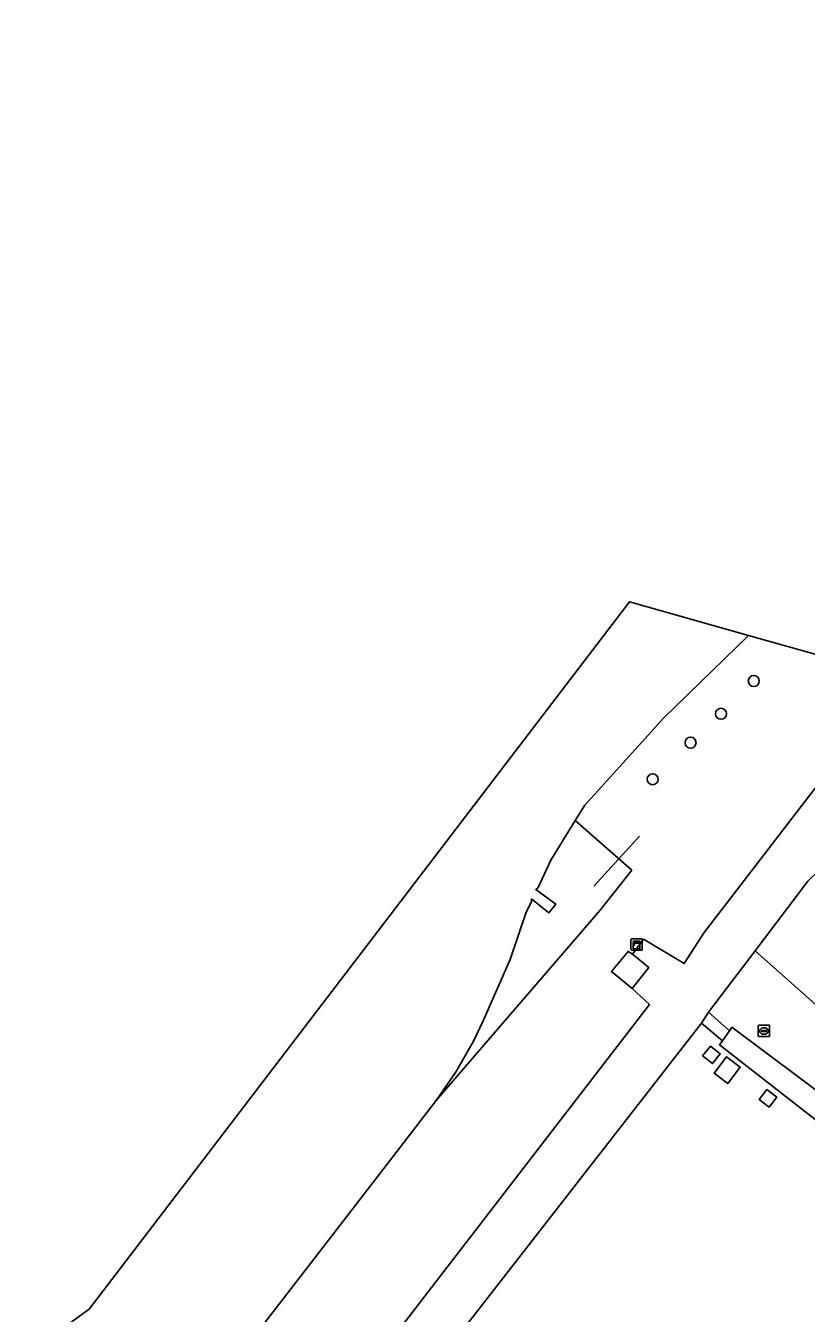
# Model space of a CAD drawing. Extents: x 162396 to 163643, y 386452 to 387406.
# Drawn here: x 163017.2 to 163086.4, y 387236.8 to 387350.9 of the extents above; entities that cross this region are included whole.
import ezdxf

# ---------------------------------------------------------------- set-up
doc = ezdxf.new("R2010")
doc.units = 0
for name, color, linetype in [('IMGEO_Boom', 7, 'Continuous'), ('IMGEO_Duiker', 7, 'Continuous'), ('IMGEO_Grasland_overig', 7, 'Continuous'), ('IMGEO_Groenvoorziening', 7, 'Continuous'), ('IMGEO_Kast', 7, 'Continuous'), ('IMGEO_Lage_trafo', 7, 'Continuous'), ('IMGEO_Loofbos', 7, 'Continuous'), ('IMGEO_Meer_plas_ven_vijver', 7, 'Continuous'), ('IMGEO_Rioolput', 7, 'Continuous'), ('IMGEO_Terreindeel_gesloten', 7, 'Continuous'), ('IMGEO_Terreindeel_open', 7, 'Continuous')]:
    doc.layers.add(name, color=color, linetype=linetype)

msp = doc.modelspace()

# ---------------------------------------------------------------- linework, layer by layer
at = {"layer": 'IMGEO_Boom'}
for centre in [(163081.74, 387292.83), (163078.83, 387289.92), (163076.14, 387287.36), (163072.78, 387284.12)]:
    msp.add_circle(centre, 0.489, dxfattribs=at)
at = {"layer": 'IMGEO_Duiker'}
msp.add_lwpolyline([(163071.62, 387279.07), (163068.19, 387275.32), (163067.57, 387274.64)], dxfattribs=at)
at = {"layer": 'IMGEO_Grasland_overig'}
for points in [[(163103.73, 387305.52), (163088.07, 387284.49), (163077.36, 387270.55), (163075.58, 387267.78), (163071.97, 387269.94), (163070.99, 387268.62), (163072.43, 387267.44), (163070.97, 387265.57), (163072.49, 387264.15), (163047.55, 387231.77), (163035.33, 387216.27), (163024.19, 387200.91), (163023.83, 387200.38), (163019.92, 387193.6), (163019.64, 387193.12), (163022.74, 387191.08), (163024.6, 387193.91)], [(163028.86, 387200.01), (163029.61, 387201.04), (163030.37, 387202.14), (163054.23, 387233.04), (163054.9, 387233.98), (163077.11, 387262.5), (163077.74, 387263.47), (163081.86, 387268.91), (163086.53, 387275.1), (163088.32, 387276.82), (163095.87, 387289.67)]]:
    msp.add_lwpolyline(points, dxfattribs=at)
msp.add_lwpolyline([(163116.68, 387253.66), (163115.37, 387255.86), (163110.86, 387253.14), (163107.94, 387248.69), (163106.51, 387247.08), (163103.88, 387244.13), (163079.8, 387262.15), (163079.58, 387261.84), (163078.97, 387260.95), (163078.71, 387260.6), (163105.59, 387239.63), (163107.23, 387241.5), (163105.78, 387242.74), (163108.05, 387245.98), (163108.99, 387247.32), (163112.17, 387250.61), (163115.11, 387252.95)], close=True, dxfattribs=at)
at = {"layer": 'IMGEO_Groenvoorziening'}
for points in [[(163215.59, 387350.89), (163115.36, 387321.11), (163087.48, 387295.12), (163081.26, 387296.87), (163081.26, 387296.87), (163073.74, 387289.52), (163068.75, 387284), (163066.77, 387281.82), (163065.93, 387280.47), (163070.93, 387276.06), (163068.12, 387272.52), (163053.61, 387255.65), (163049.25, 387250), (163027.98, 387222.42)], [(163047.55, 387231.77), (163072.49, 387264.15), (163070.97, 387265.57), (163069.15, 387267.08), (163070.6, 387268.87), (163070.99, 387268.62), (163071.97, 387269.94), (163075.58, 387267.78), (163077.36, 387270.55), (163088.07, 387284.49), (163103.73, 387305.52)]]:
    msp.add_lwpolyline(points, dxfattribs=at)
msp.add_lwpolyline([(163068.12, 387272.52), (163070.93, 387276.06), (163065.93, 387280.47), (163063.75, 387276.95), (163062.6, 387274.48), (163062.43, 387274.36), (163064.2, 387273.06), (163063.57, 387272.28), (163062.06, 387273.52), (163062.04, 387273.28), (163061.56, 387272.25), (163060.16, 387268.14), (163057.76, 387262.7), (163056.92, 387260.92), (163055.38, 387258.21), (163053.61, 387255.65)], close=True, dxfattribs=at)
at = {"layer": 'IMGEO_Kast'}
for p, q in [((163070.86, 387269.05), (163070.86, 387269.89)), ((163070.86, 387269.89), (163070.86, 387269.05)), ((163070.94, 387269.97), (163071.78, 387269.97)), ((163071.78, 387269.97), (163070.94, 387269.97)), ((163071.86, 387269.9), (163071.86, 387269.06)), ((163071.86, 387269.06), (163071.86, 387269.9)), ((163071.79, 387268.98), (163070.95, 387268.98)), ((163070.95, 387268.98), (163071.79, 387268.98))]:
    msp.add_line(p, q, dxfattribs=at)
for points in [[(163071.06, 387269.77), (163071.66, 387269.77), (163071.66, 387269.68), (163071.06, 387269.68), (163071.06, 387269.77)], [(163071.06, 387269.59), (163071.66, 387269.59), (163071.66, 387269.1), (163071.06, 387269.1), (163071.06, 387269.59)]]:
    msp.add_lwpolyline(points, dxfattribs=at)
msp.add_circle((163071.14, 387269.44), 0.0377, dxfattribs=at)
for centre, start, end in [((163070.94, 387269.9), 92.4484, 184.2845), ((163070.94, 387269.9), 92.4484, 184.2845), ((163071.79, 387269.9), 2.4484, 94.2845), ((163071.79, 387269.9), 2.4484, 94.2845), ((163070.94, 387269.05), 182.4484, 274.2845), ((163070.94, 387269.05), 182.4484, 274.2845), ((163071.79, 387269.05), 272.4484, 4.2845), ((163071.79, 387269.05), 272.4484, 4.2845)]:
    msp.add_arc(centre, 0.0779, start, end, dxfattribs=at)
at = {"layer": 'IMGEO_Lage_trafo'}
msp.add_lwpolyline([(163080.54, 387258.6), (163079.31, 387259.53), (163078.22, 387258.09), (163079.44, 387257.16)], close=True, dxfattribs=at)
at = {"layer": 'IMGEO_Loofbos'}
msp.add_lwpolyline([(163088.32, 387276.82), (163086.53, 387275.1), (163081.86, 387268.91), (163106.12, 387247.35), (163106.51, 387247.08), (163107.94, 387248.69), (163110.86, 387253.14), (163101.14, 387269.97), (163097.9, 387274.26)], dxfattribs=at)
for points in [[(163079.58, 387261.84), (163079.8, 387262.15), (163103.88, 387244.13), (163106.51, 387247.08), (163106.12, 387247.35), (163081.86, 387268.91), (163077.74, 387263.47)], [(163077.11, 387262.5), (163054.9, 387233.98), (163056.32, 387232.96), (163058.03, 387231.33), (163058.6, 387229.55), (163082.38, 387210.63), (163081.07, 387209.03), (163087.72, 387203.49), (163089.82, 387206.56), (163101.23, 387224.91), (163112.71, 387238.03), (163113.79, 387240.15), (163112.36, 387243.03), (163108.05, 387245.98), (163105.78, 387242.74), (163107.23, 387241.5), (163105.59, 387239.63), (163078.71, 387260.6), (163078.97, 387260.95)], [(163077.21, 387259.6), (163077.91, 387260.48), (163078.77, 387259.79), (163078.07, 387258.92)], [(163079.44, 387257.16), (163078.22, 387258.09), (163079.31, 387259.53), (163080.54, 387258.6)], [(163083.1, 387255.07), (163082.22, 387255.74), (163082.89, 387256.62), (163083.77, 387255.95)]]:
    msp.add_lwpolyline(points, close=True, dxfattribs=at)
at = {"layer": 'IMGEO_Meer_plas_ven_vijver'}
msp.add_lwpolyline([(163027.98, 387222.42), (163049.25, 387250), (163053.61, 387255.65), (163055.38, 387258.21), (163056.92, 387260.92), (163057.76, 387262.7), (163060.16, 387268.14), (163061.56, 387272.25), (163062.04, 387273.28), (163062.06, 387273.52), (163063.57, 387272.28), (163064.2, 387273.06), (163062.43, 387274.36), (163062.6, 387274.48), (163063.75, 387276.95), (163065.93, 387280.47), (163066.77, 387281.82), (163068.75, 387284), (163073.74, 387289.52), (163081.26, 387296.87), (163081.26, 387296.87), (163070.73, 387299.84), (163022.86, 387237.16), (163017.24, 387233.08)], dxfattribs=at)
at = {"layer": 'IMGEO_Rioolput'}
for p, q in [((163082.14, 387261.39), (163082.14, 387262.24)), ((163082.22, 387262.32), (163083.07, 387262.32)), ((163083.07, 387261.31), (163082.22, 387261.31)), ((163082.4, 387261.81), (163082.4, 387261.82)), ((163082.44, 387261.86), (163082.84, 387261.86)), ((163082.84, 387261.77), (163082.44, 387261.77)), ((163082.63, 387262.09), (163082.65, 387262.09)), ((163082.65, 387261.54), (163082.63, 387261.54)), ((163082.88, 387261.82), (163082.88, 387261.81)), ((163083.14, 387262.24), (163083.14, 387261.39))]:
    msp.add_line(p, q, dxfattribs=at)
for points in [[(163082.14, 387261.39), (163082.14, 387262.24)], [(163082.22, 387262.32), (163083.07, 387262.32)], [(163083.07, 387261.31), (163082.22, 387261.31)], [(163083.14, 387262.24), (163083.14, 387261.39)]]:
    msp.add_lwpolyline(points, dxfattribs=at)
for centre, radius, start, end in [((163082.22, 387262.24), 0.0765, 91.552, 178.448), ((163082.22, 387262.24), 0.0765, 91.552, 178.448), ((163082.22, 387261.39), 0.0765, 181.552, 268.448), ((163082.22, 387261.39), 0.0765, 181.552, 268.448), ((163082.44, 387261.82), 0.0403, 85.8775, 175.7526), ((163082.44, 387261.81), 0.0366, 178.938, 274.7102), ((163082.85, 387261.82), 0.0386, 1.7309, 96.639), ((163082.84, 387261.81), 0.043, 264.8664, 352.4533), ((163083.07, 387262.24), 0.0765, 1.552, 88.448), ((163083.07, 387262.24), 0.0765, 1.552, 88.448), ((163083.07, 387261.39), 0.0765, 271.552, 358.448), ((163083.07, 387261.39), 0.0765, 271.552, 358.448)]:
    msp.add_arc(centre, radius, start, end, dxfattribs=at)
for centre, major_axis, ratio, start_param, end_param in [((163082.63, 387261.81), (-0.387, 0.002), 0.722429, 4.712389, 7.853982), ((163082.65, 387261.81), (-0.39, 0.002), 0.717154, 1.570796, 4.712389)]:
    msp.add_ellipse(centre, major_axis=major_axis, ratio=ratio, start_param=start_param, end_param=end_param, dxfattribs=at)
at = {"layer": 'IMGEO_Terreindeel_gesloten'}
msp.add_lwpolyline([(163070.99, 387268.62), (163070.6, 387268.87), (163069.15, 387267.08), (163070.97, 387265.57), (163072.43, 387267.44)], close=True, dxfattribs=at)
at = {"layer": 'IMGEO_Terreindeel_open'}
for points in [[(163079.58, 387261.84), (163077.74, 387263.47), (163077.11, 387262.5), (163078.97, 387260.95)], [(163078.07, 387258.92), (163078.77, 387259.79), (163077.91, 387260.48), (163077.21, 387259.6)], [(163083.77, 387255.95), (163082.89, 387256.62), (163082.22, 387255.74), (163083.1, 387255.07)]]:
    msp.add_lwpolyline(points, close=True, dxfattribs=at)

doc.saveas('drawing.dxf')
